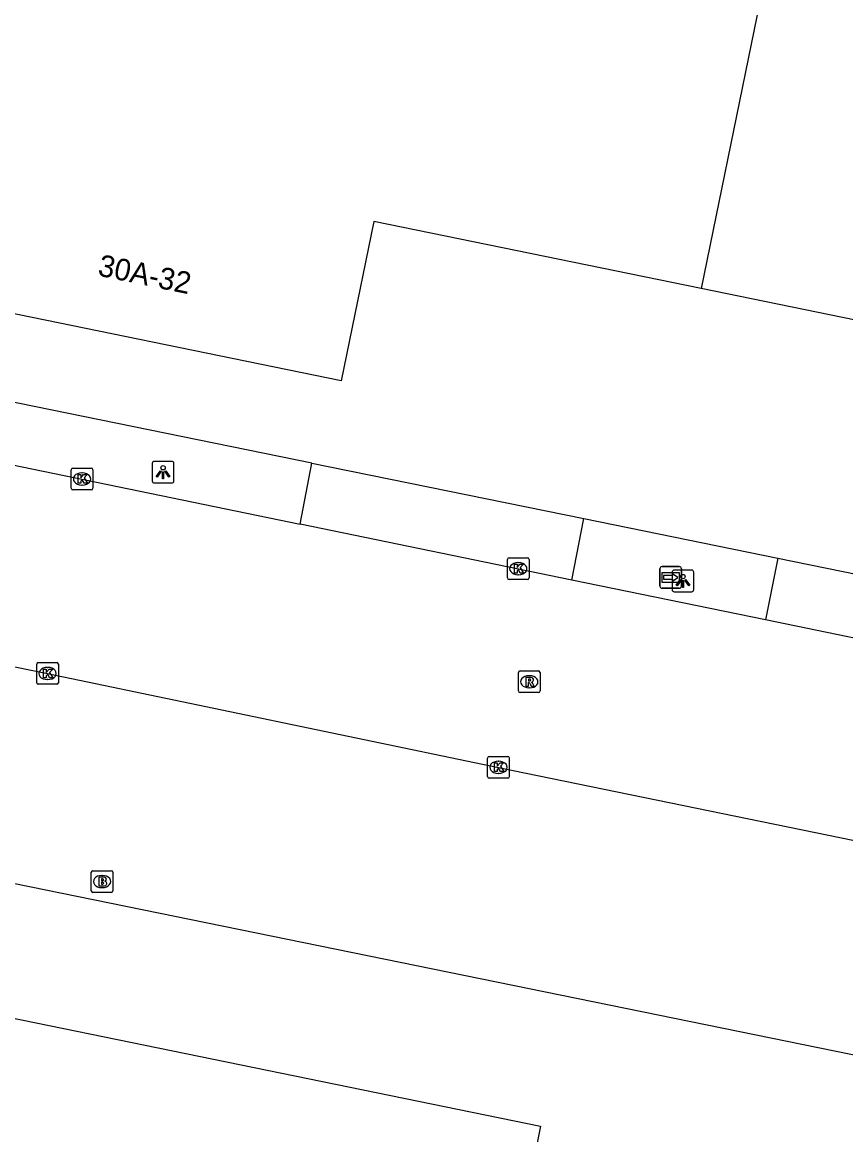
# Model space of a CAD drawing. Extents: x 157692 to 159670, y 381454 to 383289.
# Drawn here: x 158605.1 to 158643.1, y 382304.8 to 382356.1 of the extents above; entities that cross this region are included whole.
import ezdxf

# ---------------------------------------------------------------- set-up
doc = ezdxf.new("R2010")
doc.units = 0
for name, color, linetype in [('IMGEO_Brandkraan', 7, 'Continuous'), ('IMGEO_Kolk', 7, 'Continuous'), ('IMGEO_Lichtpunt', 7, 'Continuous'), ('IMGEO_Pand', 7, 'Continuous'), ('IMGEO_Pand_nummerreeks', 7, 'Continuous'), ('IMGEO_Rijbaan_lokaal_open', 7, 'Continuous'), ('IMGEO_Rioolput', 7, 'Continuous'), ('IMGEO_Voetpad_open', 7, 'Continuous'), ('IMGEO_Wegwijzer', 7, 'Continuous')]:
    doc.layers.add(name, color=color, linetype=linetype)

msp = doc.modelspace()

# ---------------------------------------------------------------- linework, layer by layer
at = {"layer": 'IMGEO_Brandkraan'}
for p, q in [((158608.393, 382316.941), (158609.245, 382316.941)), ((158608.318, 382316.015), (158608.318, 382316.867)), ((158608.806, 382316.721), (158608.831, 382316.721)), ((158609.319, 382316.867), (158609.319, 382316.015)), ((158609.245, 382315.941), (158608.393, 382315.941)), ((158608.829, 382316.161), (158608.804, 382316.161))]:
    msp.add_line(p, q, dxfattribs=at)
for points in [[(158608.393, 382316.941), (158609.245, 382316.941)], [(158608.318, 382316.015), (158608.318, 382316.867)], [(158608.666, 382316.641), (158608.666, 382316.241), (158608.879, 382316.241)], [(158608.897, 382316.641), (158608.666, 382316.641)], [(158608.845, 382316.56), (158608.791, 382316.56), (158608.791, 382316.484)], [(158608.791, 382316.484), (158608.844, 382316.484)], [(158608.853, 382316.408), (158608.791, 382316.408), (158608.791, 382316.327)], [(158609.319, 382316.867), (158609.319, 382316.015)], [(158609.245, 382315.941), (158608.393, 382315.941)], [(158608.791, 382316.327), (158608.853, 382316.327)]]:
    msp.add_lwpolyline(points, dxfattribs=at)
for centre, radius, start, end in [((158608.395, 382316.865), 0.0765, 91.552, 178.448), ((158608.395, 382316.865), 0.0765, 91.552, 178.448), ((158609.243, 382316.865), 0.0765, 1.552, 88.448), ((158609.243, 382316.865), 0.0765, 1.552, 88.448), ((158608.846, 382316.522), 0.0379, 267.8285, 90.9355), ((158608.854, 382316.367), 0.0404, 269.8759, 90.5077), ((158608.901, 382316.496), 0.145, 59.4692, 91.5367), ((158608.926, 382316.543), 0.0922, 285.5137, 58.1501), ((158608.931, 382316.351), 0.105, 301.3115, 78.989), ((158608.395, 382316.017), 0.0765, 181.552, 268.448), ((158608.395, 382316.017), 0.0765, 181.552, 268.448), ((158608.885, 382316.492), 0.251, 268.6676, 293.5347), ((158609.243, 382316.017), 0.0765, 271.552, 358.448), ((158609.243, 382316.017), 0.0765, 271.552, 358.448)]:
    msp.add_arc(centre, radius, start, end, dxfattribs=at)
for centre, major_axis, ratio, start_param, end_param in [((158608.805, 382316.441), (-0.387, 0.002), 0.722429, 4.712389, 7.853982), ((158608.83, 382316.441), (-0.39, 0.002), 0.717154, 1.570796, 4.712389)]:
    msp.add_ellipse(centre, major_axis=major_axis, ratio=ratio, start_param=start_param, end_param=end_param, dxfattribs=at)
at = {"layer": 'IMGEO_Kolk'}
for p, q in [((158607.394, 382334.572), (158607.394, 382335.424)), ((158607.469, 382335.498), (158608.321, 382335.498)), ((158608.395, 382335.424), (158608.395, 382334.572)), ((158607.882, 382335.278), (158607.907, 382335.278)), ((158608.321, 382334.498), (158607.469, 382334.498)), ((158607.905, 382334.718), (158607.88, 382334.718)), ((158627.511, 382330.437), (158627.511, 382331.289)), ((158627.586, 382331.363), (158628.438, 382331.363)), ((158628.512, 382331.289), (158628.512, 382330.437)), ((158627.999, 382331.143), (158628.024, 382331.143)), ((158628.438, 382330.363), (158627.586, 382330.363)), ((158628.022, 382330.583), (158627.997, 382330.583)), ((158605.803, 382325.607), (158605.803, 382326.459)), ((158605.878, 382326.533), (158606.73, 382326.533)), ((158606.291, 382326.313), (158606.316, 382326.313)), ((158606.804, 382326.459), (158606.804, 382325.607)), ((158606.314, 382325.753), (158606.289, 382325.753)), ((158606.73, 382325.533), (158605.878, 382325.533)), ((158626.599, 382321.28), (158626.599, 382322.132)), ((158626.674, 382322.206), (158627.526, 382322.206)), ((158627.6, 382322.132), (158627.6, 382321.28)), ((158627.087, 382321.986), (158627.112, 382321.986)), ((158627.526, 382321.206), (158626.674, 382321.206)), ((158627.11, 382321.426), (158627.085, 382321.426))]:
    msp.add_line(p, q, dxfattribs=at)
for points in [[(158607.394, 382334.572), (158607.394, 382335.424)], [(158607.469, 382335.498), (158608.321, 382335.498)], [(158608.395, 382335.424), (158608.395, 382334.572)], [(158607.715, 382335.198), (158607.838, 382335.198), (158607.838, 382335.047), (158607.968, 382335.198), (158608.132, 382335.198), (158607.986, 382335.047), (158608.139, 382334.798), (158607.987, 382334.798), (158607.902, 382334.962), (158607.838, 382334.895), (158607.838, 382334.798), (158607.715, 382334.798), (158607.715, 382335.198)], [(158608.321, 382334.498), (158607.469, 382334.498)], [(158627.511, 382330.437), (158627.511, 382331.289)], [(158627.586, 382331.363), (158628.438, 382331.363)], [(158628.512, 382331.289), (158628.512, 382330.437)], [(158627.832, 382331.063), (158627.955, 382331.063), (158627.955, 382330.912), (158628.085, 382331.063), (158628.249, 382331.063), (158628.103, 382330.912), (158628.256, 382330.663), (158628.104, 382330.663), (158628.019, 382330.827), (158627.955, 382330.76), (158627.955, 382330.663), (158627.832, 382330.663), (158627.832, 382331.063)], [(158628.438, 382330.363), (158627.586, 382330.363)], [(158605.803, 382325.607), (158605.803, 382326.459)], [(158605.878, 382326.533), (158606.73, 382326.533)], [(158606.124, 382326.233), (158606.247, 382326.233), (158606.247, 382326.082), (158606.377, 382326.233), (158606.541, 382326.233), (158606.395, 382326.082), (158606.548, 382325.833), (158606.396, 382325.833), (158606.311, 382325.997), (158606.247, 382325.93), (158606.247, 382325.833), (158606.124, 382325.833), (158606.124, 382326.233)], [(158606.804, 382326.459), (158606.804, 382325.607)], [(158606.73, 382325.533), (158605.878, 382325.533)], [(158626.599, 382321.28), (158626.599, 382322.132)], [(158626.674, 382322.206), (158627.526, 382322.206)], [(158627.6, 382322.132), (158627.6, 382321.28)], [(158626.92, 382321.906), (158627.043, 382321.906), (158627.043, 382321.755), (158627.173, 382321.906), (158627.337, 382321.906), (158627.191, 382321.755), (158627.344, 382321.506), (158627.192, 382321.506), (158627.107, 382321.67), (158627.043, 382321.603), (158627.043, 382321.506), (158626.92, 382321.506), (158626.92, 382321.906)], [(158627.526, 382321.206), (158626.674, 382321.206)]]:
    msp.add_lwpolyline(points, dxfattribs=at)
for centre, start, end in [((158607.471, 382335.422), 91.552, 178.448), ((158607.471, 382335.422), 91.552, 178.448), ((158608.319, 382335.422), 1.552, 88.448), ((158608.319, 382335.422), 1.552, 88.448), ((158607.471, 382334.574), 181.552, 268.448), ((158607.471, 382334.574), 181.552, 268.448), ((158608.319, 382334.574), 271.552, 358.448), ((158608.319, 382334.574), 271.552, 358.448), ((158627.588, 382331.287), 91.552, 178.448), ((158627.588, 382331.287), 91.552, 178.448), ((158628.436, 382331.287), 1.552, 88.448), ((158628.436, 382331.287), 1.552, 88.448), ((158627.588, 382330.439), 181.552, 268.448), ((158627.588, 382330.439), 181.552, 268.448), ((158628.436, 382330.439), 271.552, 358.448), ((158628.436, 382330.439), 271.552, 358.448), ((158605.88, 382326.457), 91.552, 178.448), ((158605.88, 382326.457), 91.552, 178.448), ((158606.728, 382326.457), 1.552, 88.448), ((158606.728, 382326.457), 1.552, 88.448), ((158605.88, 382325.609), 181.552, 268.448), ((158605.88, 382325.609), 181.552, 268.448), ((158606.728, 382325.609), 271.552, 358.448), ((158606.728, 382325.609), 271.552, 358.448), ((158626.676, 382322.13), 91.552, 178.448), ((158626.676, 382322.13), 91.552, 178.448), ((158627.524, 382322.13), 1.552, 88.448), ((158627.524, 382322.13), 1.552, 88.448), ((158626.676, 382321.282), 181.552, 268.448), ((158626.676, 382321.282), 181.552, 268.448), ((158627.524, 382321.282), 271.552, 358.448), ((158627.524, 382321.282), 271.552, 358.448)]:
    msp.add_arc(centre, 0.0765, start, end, dxfattribs=at)
for centre, major_axis, ratio, start_param, end_param in [((158607.881, 382334.998), (-0.387, 0.002), 0.722429, 4.712389, 7.853982), ((158607.906, 382334.998), (-0.39, 0.002), 0.717154, 1.570796, 4.712389), ((158627.998, 382330.863), (-0.387, 0.002), 0.722429, 4.712389, 7.853982), ((158628.023, 382330.863), (-0.39, 0.002), 0.717154, 1.570796, 4.712389), ((158606.29, 382326.033), (-0.387, 0.002), 0.722429, 4.712389, 7.853982), ((158606.315, 382326.033), (-0.39, 0.002), 0.717154, 1.570796, 4.712389), ((158627.086, 382321.706), (-0.387, 0.002), 0.722429, 4.712389, 7.853982), ((158627.111, 382321.706), (-0.39, 0.002), 0.717154, 1.570796, 4.712389)]:
    msp.add_ellipse(centre, major_axis=major_axis, ratio=ratio, start_param=start_param, end_param=end_param, dxfattribs=at)
at = {"layer": 'IMGEO_Lichtpunt'}
for p, q in [((158611.132, 382335.714), (158611.132, 382334.907)), ((158611.132, 382335.714), (158611.132, 382334.907)), ((158612.034, 382335.809), (158611.226, 382335.809)), ((158612.034, 382335.809), (158611.226, 382335.809)), ((158612.128, 382334.907), (158612.128, 382335.714)), ((158612.128, 382334.907), (158612.128, 382335.714)), ((158611.226, 382334.813), (158612.034, 382334.813)), ((158611.226, 382334.813), (158612.034, 382334.813)), ((158636.01, 382330.798), (158635.202, 382330.798)), ((158636.01, 382330.798), (158635.202, 382330.798)), ((158635.108, 382330.703), (158635.108, 382329.896)), ((158635.108, 382330.703), (158635.108, 382329.896)), ((158636.104, 382329.896), (158636.104, 382330.703)), ((158636.104, 382329.896), (158636.104, 382330.703)), ((158635.202, 382329.802), (158636.01, 382329.802)), ((158635.202, 382329.802), (158636.01, 382329.802))]:
    msp.add_line(p, q, dxfattribs=at)
for points in [[(158611.506, 382335.378), (158611.545, 382335.35), (158611.357, 382335.088), (158611.319, 382335.115), (158611.506, 382335.378)], [(158611.718, 382335.35), (158611.756, 382335.377), (158611.943, 382335.115), (158611.904, 382335.087), (158611.718, 382335.35)], [(158611.608, 382335.33), (158611.655, 382335.33), (158611.655, 382335.008), (158611.608, 382335.008), (158611.608, 382335.33)], [(158635.482, 382330.367), (158635.521, 382330.339), (158635.333, 382330.077), (158635.295, 382330.104), (158635.482, 382330.367)], [(158635.584, 382330.319), (158635.631, 382330.319), (158635.631, 382329.997), (158635.584, 382329.997), (158635.584, 382330.319)], [(158635.694, 382330.339), (158635.732, 382330.366), (158635.919, 382330.104), (158635.88, 382330.076), (158635.694, 382330.339)]]:
    msp.add_lwpolyline(points, dxfattribs=at)
for centre in [(158611.631, 382335.512), (158635.607, 382330.501)]:
    msp.add_circle(centre, 0.0994, dxfattribs=at)
for centre, start, end in [((158611.226, 382335.714), 90, 180), ((158611.226, 382335.714), 90, 180), ((158612.034, 382335.714), 0, 90), ((158612.034, 382335.714), 0, 90), ((158611.226, 382334.907), 180, 270), ((158611.226, 382334.907), 180, 270), ((158612.034, 382334.907), 270, 0), ((158612.034, 382334.907), 270, 360), ((158635.202, 382330.703), 90, 180), ((158635.202, 382330.703), 90, 180), ((158636.01, 382330.703), 0, 90), ((158636.01, 382330.703), 0, 90), ((158635.202, 382329.896), 180, 270), ((158635.202, 382329.896), 180, 270), ((158636.01, 382329.896), 270, 0), ((158636.01, 382329.896), 270, 360)]:
    msp.add_arc(centre, 0.0946, start, end, dxfattribs=at)
at = {"layer": 'IMGEO_Pand'}
for points in [[(158642.548, 382373.594), (158636.447, 382343.782)], [(158636.447, 382343.782), (158621.346, 382346.873), (158619.841, 382339.52), (158601.823, 382343.209), (158602.374, 382345.899), (158598.411, 382346.71), (158598.367, 382346.499), (158597.932, 382346.588), (158598.962, 382351.623), (158595.019, 382352.431), (158594.976, 382352.224), (158594.541, 382352.313), (158596.6, 382362.372)], [(158691.802, 382326.896), (158689.423, 382327.389), (158688.864, 382324.687), (158680.463, 382326.427), (158680.047, 382325.647), (158677.033, 382326.278), (158677.008, 382326.55), (158661.422, 382329.799), (158662.011, 382332.639), (158658.506, 382333.365), (158659.707, 382339.164), (158647.763, 382341.465), (158636.447, 382343.782)], [(158568.934, 382269.03), (158570.422, 382268.718), (158571.142, 382272.247), (158569.655, 382272.552), (158572.367, 382285.794), (158578.962, 382284.444), (158579.611, 382287.573), (158581.414, 382287.202), (158582.889, 382294.403), (158586.862, 382313.802), (158629.037, 382305.165), (158628.692, 382303.476), (158636.008, 382301.978)]]:
    msp.add_lwpolyline(points, dxfattribs=at)
at = {"layer": 'IMGEO_Rijbaan_lokaal_open'}
for points in [[(158586.676, 382339.386), (158586.837, 382339.353), (158590.277, 382338.612), (158617.947, 382332.92)], [(158617.947, 382332.92), (158618.492, 382335.729)], [(158618.492, 382335.729), (158631.037, 382333.169)], [(158630.487, 382330.34), (158617.947, 382332.92)], [(158630.487, 382330.34), (158631.037, 382333.169)], [(158639.982, 382331.344), (158639.414, 382328.503)], [(158639.982, 382331.344), (158651.812, 382328.93)], [(158585.369, 382330.295), (158606.304, 382326.032), (158627.099, 382321.705), (158645.918, 382317.846), (158664.706, 382313.983), (158683.357, 382310.127), (158703.229, 382305.989), (158720.558, 382302.454), (158740.076, 382298.433), (158761.28, 382294.05), (158776.976, 382290.837)], [(158639.414, 382328.503), (158630.487, 382330.34)], [(158651.257, 382326.067), (158639.414, 382328.503)]]:
    msp.add_lwpolyline(points, dxfattribs=at)
at = {"layer": 'IMGEO_Rioolput'}
for p, q in [((158628.094, 382326.151), (158628.946, 382326.151)), ((158628.019, 382325.225), (158628.019, 382326.077)), ((158628.507, 382325.931), (158628.532, 382325.931)), ((158629.02, 382326.077), (158629.02, 382325.225)), ((158628.946, 382325.151), (158628.094, 382325.151)), ((158628.53, 382325.371), (158628.505, 382325.371))]:
    msp.add_line(p, q, dxfattribs=at)
for points in [[(158628.094, 382326.151), (158628.946, 382326.151)], [(158628.019, 382325.225), (158628.019, 382326.077)], [(158628.608, 382325.849), (158628.356, 382325.851), (158628.356, 382325.451)], [(158628.534, 382325.77), (158628.48, 382325.77), (158628.48, 382325.689)], [(158628.48, 382325.689), (158628.532, 382325.689)], [(158629.02, 382326.077), (158629.02, 382325.225)], [(158628.946, 382325.151), (158628.094, 382325.151)], [(158628.356, 382325.451), (158628.48, 382325.451), (158628.48, 382325.613), (158628.491, 382325.613)], [(158628.538, 382325.584), (158628.609, 382325.451), (158628.749, 382325.451), (158628.684, 382325.577)]]:
    msp.add_lwpolyline(points, dxfattribs=at)
for centre, radius, start, end in [((158628.096, 382326.075), 0.0765, 91.552, 178.448), ((158628.096, 382326.075), 0.0765, 91.552, 178.448), ((158628.944, 382326.075), 0.0765, 1.552, 88.448), ((158628.944, 382326.075), 0.0765, 1.552, 88.448), ((158628.516, 382325.878), 0.19, 274.7715, 282.9687), ((158628.54, 382325.674), 0.0964, 77.0061, 93.1865), ((158628.554, 382325.731), 0.0378, 276.6634, 79.6772), ((158628.607, 382325.739), 0.109, 350.3612, 89.416), ((158628.605, 382325.739), 0.112, 277.5842, 350.9817), ((158628.096, 382325.227), 0.0765, 181.552, 268.448), ((158628.096, 382325.227), 0.0765, 181.552, 268.448), ((158628.49, 382325.56), 0.0533, 26.0293, 88.6989), ((158628.589, 382325.524), 0.108, 29.5134, 73.7905), ((158628.944, 382325.227), 0.0765, 271.552, 358.448), ((158628.944, 382325.227), 0.0765, 271.552, 358.448)]:
    msp.add_arc(centre, radius, start, end, dxfattribs=at)
for centre, major_axis, ratio, start_param, end_param in [((158628.506, 382325.651), (-0.387, 0.002), 0.722429, 4.712389, 7.853982), ((158628.531, 382325.651), (-0.39, 0.002), 0.717154, 1.570796, 4.712389)]:
    msp.add_ellipse(centre, major_axis=major_axis, ratio=ratio, start_param=start_param, end_param=end_param, dxfattribs=at)
at = {"layer": 'IMGEO_Voetpad_open'}
for points in [[(158618.492, 382335.729), (158587.674, 382342.018), (158587.208, 382342.113)], [(158631.037, 382333.169), (158639.982, 382331.344)], [(158774.915, 382281.626), (158583.923, 382320.599)]]:
    msp.add_lwpolyline(points, dxfattribs=at)
at = {"layer": 'IMGEO_Wegwijzer'}
for p, q in [((158634.547, 382330.059), (158634.547, 382330.859)), ((158634.547, 382330.859), (158634.547, 382330.059)), ((158634.647, 382330.959), (158635.437, 382330.959)), ((158635.437, 382330.959), (158634.647, 382330.959)), ((158635.537, 382330.859), (158635.537, 382330.059)), ((158635.537, 382330.059), (158635.537, 382330.859)), ((158635.437, 382329.959), (158634.647, 382329.959)), ((158634.647, 382329.959), (158635.437, 382329.959))]:
    msp.add_line(p, q, dxfattribs=at)
for points in [[(158634.648, 382330.691), (158635.436, 382330.691), (158635.436, 382330.227), (158634.648, 382330.227), (158634.648, 382330.691)], [(158634.713, 382330.543), (158634.713, 382330.459), (158634.713, 382330.375), (158635.124, 382330.375), (158635.124, 382330.292), (158635.371, 382330.459), (158635.124, 382330.626), (158635.124, 382330.543), (158634.713, 382330.543)]]:
    msp.add_lwpolyline(points, dxfattribs=at)
for centre, start, end in [((158634.647, 382330.859), 90, 180), ((158634.647, 382330.859), 90, 180), ((158635.437, 382330.859), 0, 90), ((158635.437, 382330.859), 360, 90), ((158634.647, 382330.059), 180, 270), ((158634.647, 382330.059), 180, 270), ((158635.437, 382330.059), 270, 0), ((158635.437, 382330.059), 270, 0)]:
    msp.add_arc(centre, 0.1, start, end, dxfattribs=at)

# ---------------------------------------------------------------- texts
at = {"layer": 'IMGEO_Pand_nummerreeks'}
msp.add_text('30A-32', height=1, rotation=348.3605, dxfattribs=at).set_placement((158608.581, 382344.382))

doc.saveas('drawing.dxf')
